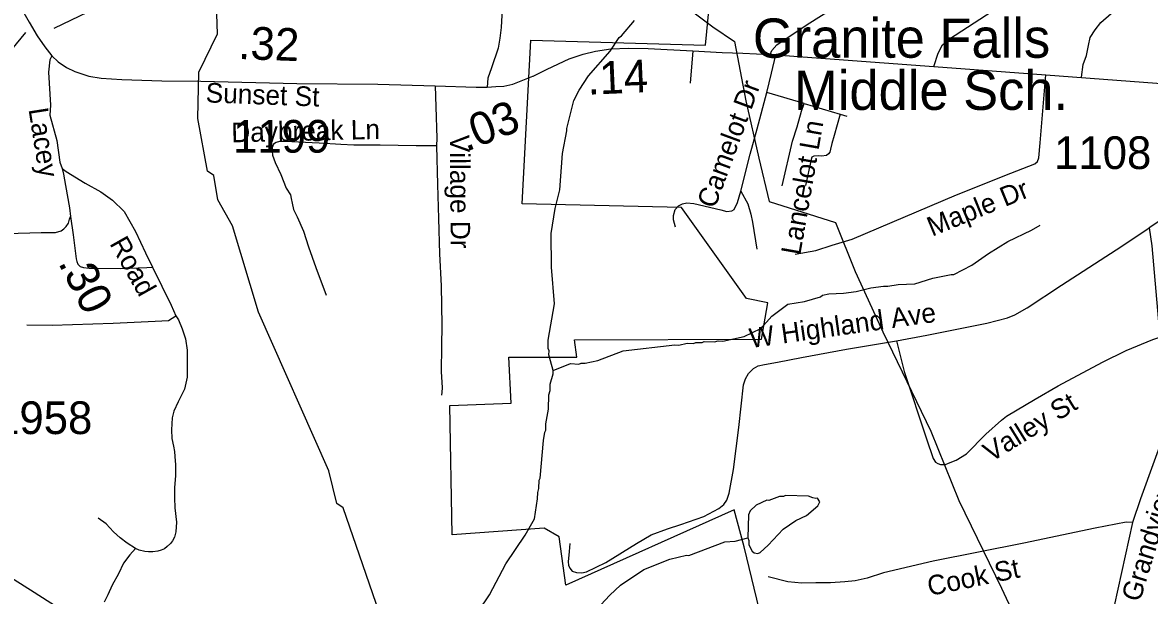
# Model space of a CAD drawing. Extents: x 1159738 to 1321356, y 736314 to 882035.
# Drawn here: x 1271869 to 1276179, y 753348 to 755538 of the extents above; entities that cross this region are included whole.
import ezdxf

# ---------------------------------------------------------------- set-up
doc = ezdxf.new("R2010")
doc.units = 0
for name, color, linetype in [('Exist Boundary Political City Limit New', 7, 'Continuous'), ('Exist Cultural Educational Facility Middle Label', 7, 'Continuous'), ('Exist Hydrographic Misc Water Feature', 7, 'Continuous'), ('Exist Road Non-System Type 51', 7, 'Continuous'), ('Exist Road Non-System Type 51 Label', 7, 'Continuous'), ('Exist Road Secondary Mileage Hundredths English Label', 7, 'Continuous'), ('Exist Road Secondary Type 41 Attributed', 7, 'Continuous'), ('Exist Road Secondary Type 51 Attributed', 7, 'Continuous'), ('Exist Road Secondary Type 51 Label', 7, 'Continuous'), ('Exist Road Secondary Type 51 Number Label', 7, 'Continuous'), ('Exist Utilities Electrical Transmission Line', 7, 'Continuous'), ('Map Preparation Boundary City Limit Buffer Line', 7, 'Continuous')]:
    doc.layers.add(name, color=color, linetype=linetype)

msp = doc.modelspace()

# ---------------------------------------------------------------- linework, layer by layer
at = {"layer": 'Exist Boundary Political City Limit New'}
msp.add_lwpolyline([(1274755.1, 753012.9), (1274629.1, 753534), (1274590.9, 753675.7), (1273947.1, 753387.4), (1273922, 753571.7), (1273863.4, 753605.2), (1273511.9, 753580), (1273503.5, 754074.2), (1273737.9, 754082.6), (1273729.5, 754258.5), (1273989, 754258.5), (1273980.6, 754325.5), (1274695.5, 754327.7), (1274719.2, 754466.9), (1274638.4, 754483.6), (1274388.8, 754830.6), (1273780.1, 754844.9), (1273813.4, 755470.7), (1274481.5, 755451.1), (1274521.9, 755872.3)], dxfattribs=at)
at = {"layer": 'Exist Hydrographic Misc Water Feature'}
for points in [[(1272204.3, 751697.8), (1272172.8, 751754.6), (1272183.7, 751862.7), (1272251.8, 751943.4), (1272548.7, 752144.2), (1272821.7, 752388.2), (1273260.8, 752970.2), (1273258.7, 753209.9), (1273094.8, 753682.6), (1273070.8, 753699.5), (1273040.7, 753824.8), (1272771.7, 754431), (1272671.7, 754761.2), (1272615.7, 754860.8), (1272600.7, 754953), (1272576.7, 754969.9), (1272539.7, 755170.9), (1272543.7, 755348), (1272614.7, 755494.4), (1272604.7, 755796.6), (1272535.7, 756021.2)], [(1273898.8, 754208.1), (1273882.2, 754267.4), (1273882.6, 754283.4), (1273878.8, 754291.5), (1273879.7, 754323.5), (1273903.6, 754462.7), (1273891.5, 754603), (1273891, 754731.1), (1273905.7, 754826.6), (1273923.7, 754898.1), (1273934.6, 755037.7), (1273950.9, 755124.3), (1273950.1, 755133.3), (1273977.2, 755240.5), (1273998.2, 755279.8), (1274033.8, 755334.8), (1274116.4, 755428.4), (1274150.7, 755480.4), (1274160, 755487.2), (1274209.6, 755545.7)], [(1273898.8, 754208.1), (1273965.3, 754235), (1273997.2, 754232.1), (1274005.3, 754235.9), (1274021.3, 754235.4), (1274069.6, 754246.1), (1274166.7, 754283.3), (1274363.3, 754305.6), (1274379.3, 754305.2), (1274411.5, 754312.2), (1274435.5, 754311.5), (1274443.6, 754315.3), (1274467.6, 754314.6), (1274475.7, 754318.4), (1274515.7, 754317.3), (1274529.8, 754320.8), (1274547.8, 754320.3), (1274628.3, 754338), (1274693.2, 754368.1), (1274734.5, 754415), (1274795.8, 754461.2), (1274860.1, 754471.3), (1274920.6, 754489.6), (1274928.8, 754495.3), (1274952.9, 754500.7), (1275008.9, 754503), (1275057.1, 754509.6), (1275113.5, 754524.1), (1275161.8, 754530.7), (1275177.7, 754530.2), (1275218, 754537), (1275282.1, 754539.2), (1275350.7, 754561.2), (1275420.6, 754575.2), (1275431, 754574.9), (1275500, 754610.9), (1275563.3, 754655.1), (1275636.6, 754701), (1275727.8, 754744.4), (1275760.3, 754763.4)], [(1273410.4, 753136.7), (1273447.7, 753172.1), (1273563.8, 753246.8), (1273588.2, 753264.1), (1273612.9, 753287.3), (1273654.7, 753350.1), (1273717.9, 753468.3), (1273791, 753578.2), (1273826.8, 753641.1), (1273838.9, 753716.8), (1273839.5, 753740.8), (1273844, 753756.6), (1273844.9, 753788.6), (1273849.1, 753796.5), (1273861.1, 753940.1), (1273866, 753971.9), (1273870.2, 753979.8), (1273870.9, 754003.8), (1273880.4, 754059.5), (1273882, 754115.4), (1273886.4, 754131.3), (1273887.1, 754155.3), (1273898.2, 754194.9), (1273898.8, 754208.1)], [(1274642.9, 753568.1), (1274646.6, 753557.6), (1274646.2, 753541.6), (1274659.5, 753517.3), (1274667.3, 753511), (1274681.3, 753508.7), (1274689.4, 753512.4), (1274720.1, 753539.5), (1274777.9, 753601.9), (1274826.8, 753634.5), (1274867.3, 753653.3), (1274910.4, 753690.1), (1274918.8, 753705.8), (1274909.2, 753720.1), (1274903.1, 753718.2), (1274891.2, 753720.6), (1274875.4, 753727.1), (1274787.5, 753729.6), (1274779.4, 753725.8), (1274763.4, 753726.2), (1274722.9, 753711.4), (1274714.9, 753711.6), (1274674.4, 753692.8), (1274651.8, 753671.5), (1274645.4, 753655.7), (1274642.9, 753568.1)], [(1273410.4, 753136.7), (1273455, 753147.9), (1273479, 753147.2), (1273487.1, 753151), (1273543.3, 753157.4), (1273551.4, 753161.1), (1273567.4, 753160.7), (1273607.7, 753171.5), (1273711.9, 753176.6), (1273751.8, 753173.4), (1273880.2, 753187.7), (1274030.2, 753257.4), (1274114.7, 753348.9), (1274155.8, 753387.8), (1274245.5, 753447.2), (1274344.6, 753486.3), (1274408.5, 753501.7), (1274417.1, 753500.2), (1274554.4, 753552.3), (1274594.5, 753555.1), (1274642.9, 753568.1)]]:
    msp.add_lwpolyline(points, dxfattribs=at)
at = {"layer": 'Exist Road Non-System Type 51'}
for p, q in [((1274728.2, 755416), (1274750.3, 755414.6)), ((1274750.3, 755414.6), (1275354.4, 755370.4)), ((1275354.4, 755370.4), (1275782.4, 755337.9))]:
    msp.add_line(p, q, dxfattribs=at)
for points in [[(1274728.2, 755416), (1274734.9, 755430.7), (1274754, 755452.5), (1274869.3, 755530.5), (1275024, 755628.6), (1275238.1, 755773.7), (1275494.7, 755942.8), (1275687.2, 756063.6), (1275875.4, 756171.8), (1275986.2, 756236.7), (1276007.1, 756250.1), (1276017.4, 756259.4)], [(1275354.4, 755370.4), (1275370.7, 755421.4), (1275387.8, 755453), (1275413.6, 755475.2), (1275719.2, 755674.3), (1275763.9, 755696.5), (1275829.4, 755691.1)], [(1275918.6, 755329.7), (1275925.7, 755377.9), (1275938.5, 755411.9), (1275945.5, 755450.1), (1275952.6, 755481.3), (1275971, 755509.6), (1275992.2, 755538), (1276061.6, 755597.4), (1276101.2, 755628.6)], [(1274432.3, 755430), (1274421.8, 755305.6)], [(1274545.1, 755423.8), (1274623.4, 755420.8), (1274728.2, 755416)], [(1274715.7, 755270.3), (1274733.8, 755343.9), (1274750.3, 755414.6)], [(1274824.4, 754652.6), (1274903, 754666.6), (1274965.7, 754687.3), (1275042.2, 754710.4), (1275440.9, 754879.6), (1275649, 754962.2), (1275740.9, 754997.6), (1275750.7, 755006.7), (1275756.2, 755020.1), (1275761, 755078.5), (1275782.4, 755337.9)], [(1275782.4, 755337.9), (1276376.8, 755294), (1276672, 755270.5), (1276713.9, 755266.6), (1276749.8, 755263.6), (1276812.6, 755252.6), (1276838.8, 755242.9), (1276854.6, 755234.3), (1276872.3, 755216.7)], [(1273447.8, 755296.3), (1273450.3, 755215.7), (1273453.4, 755096.5), (1273452.2, 755066.3)], [(1274616.5, 754893.1), (1274651.8, 755034.9), (1274678.6, 755131.8), (1274715.7, 755270.3)], [(1274858.1, 755228.8), (1274715.7, 755270.3)], [(1274774.2, 754913.5), (1274813.8, 755084.7), (1274831.5, 755139.6), (1274848.5, 755199.3), (1274858.1, 755228.8)], [(1274858.1, 755228.8), (1274995.8, 755188)], [(1274995.8, 755188), (1274973.3, 755106.3), (1274964.1, 755075.6), (1274959.2, 755054.3), (1274956.8, 755042.7), (1274951.9, 755036.6), (1274943.4, 755029.9), (1274925.1, 755027.4), (1274912.3, 755028), (1274895.3, 755026.8), (1274888, 755023.2), (1274884.9, 755014.6), (1274863, 754914.7)], [(1274995.8, 755188), (1275022, 755180.6)], [(1273452.2, 755066.3), (1273374.5, 755066.3), (1273236.9, 755069.3), (1273135.7, 755069.3), (1273085.9, 755071.2), (1273003.3, 755076.8), (1272872.1, 755083.5), (1272852.4, 755083.5), (1272839.4, 755079.8), (1272828.9, 755072.4), (1272823.4, 755060.7), (1272823.4, 755046.5), (1272825.2, 755030.5), (1272835.1, 755003.3), (1272857.3, 754956.4), (1272877, 754905.4), (1272894.3, 754878.9), (1272896.8, 754864.7), (1272899.9, 754847.4), (1272906, 754823.3), (1272919.6, 754794.9), (1272943.6, 754740.8), (1272963.4, 754680.9), (1272991.1, 754601), (1273030.5, 754495.6)], [(1273452.2, 755066.3), (1273455.9, 754918.4), (1273460.1, 754789), (1273463.8, 754653.2), (1273470, 754531.2), (1273472.4, 754380.9), (1273471.2, 754301.3), (1273470.6, 754203.6), (1273473.7, 754141.8), (1273472.4, 754125.1), (1273471.2, 754113.8)], [(1272021.1, 754980.3), (1272025.7, 754957.7), (1272033.1, 754915.2), (1272049, 754829.3), (1272053.2, 754795.9)], [(1274366.5, 754756), (1274358, 754783.4), (1274359.2, 754800.5), (1274365.3, 754823), (1274377.4, 754837), (1274392.7, 754845), (1274409.1, 754848.6), (1274436.5, 754846.2), (1274540.1, 754821.8), (1274562, 754815.7), (1274581.5, 754817.5), (1274591.2, 754823.6), (1274603.4, 754849.8), (1274616.5, 754893.1)], [(1274616.5, 754893.1), (1274642.7, 754844.9), (1274654.9, 754805.9), (1274661, 754774.2), (1274676.8, 754671.8)], [(1271621, 754727.1), (1271702.6, 754728.7), (1271809.1, 754731.4), (1271940, 754735.1), (1271995.4, 754735.6), (1272017.1, 754741.4), (1272027.7, 754748.8), (1272036.7, 754757.9), (1272045.2, 754770.6), (1272049.5, 754786.5), (1272053.2, 754795.9)], [(1272053.2, 754795.9), (1272063.3, 754725.9), (1272074.4, 754635.1), (1272077, 754624.5), (1272080.8, 754614.4), (1272089.8, 754605.9), (1272102, 754601.7), (1272124.2, 754599.6), (1272156, 754599.6), (1272243.5, 754598), (1272344.5, 754601.2), (1272366.3, 754602.8)], [(1275211.8, 754321.4), (1275327, 754343.4), (1275556.2, 754388.7), (1275635.8, 754409), (1275663.9, 754421.1), (1275711.1, 754447.3), (1275841.9, 754534.2), (1276073.4, 754682.8), (1276177.9, 754753.6)], [(1271885.3, 754382.6), (1271982.6, 754381.6), (1272215.9, 754389.2), (1272375.9, 754396.4), (1272427.6, 754399.4), (1272456.1, 754417.3)], [(1273962.4, 753546.2), (1273959.3, 753515.9), (1273955.6, 753475.8), (1273957.5, 753463.4), (1273961.8, 753452.3), (1273971, 753440.6), (1273987.1, 753435), (1274008, 753434.4), (1274025.3, 753438.1), (1274099.3, 753473.3), (1274216.6, 753546.8), (1274273.7, 753579.3), (1274336, 753602.2), (1274386.6, 753618.8), (1274474.2, 753649.1), (1274532.2, 753680), (1274551.7, 753695.1), (1274562.8, 753712.4), (1274572.1, 753738.3), (1274588.1, 753829.7), (1274609, 753989.9), (1274626.9, 754153.1), (1274633.7, 754176.5), (1274645.4, 754195.7), (1274663.9, 754214.8), (1274682.4, 754225.3), (1274706.5, 754230.2), (1274755.8, 754239.5), (1274847.8, 754257.4), (1275020.2, 754288.8), (1275211.8, 754321.4)], [(1275211.8, 754321.4), (1275240.8, 754204.1), (1275326.4, 753946.5), (1275352.2, 753871.5), (1275360.9, 753857.9), (1275368.9, 753851.8), (1275380, 753848.7), (1275398.5, 753848.7), (1275409.6, 753853), (1275439.8, 753865.3), (1275478.7, 753888.8), (1275552.7, 753964.7), (1275613, 754018.1), (1275632.1, 754032.9), (1275741.9, 754097.8), (1275830.1, 754149.6), (1275999.5, 754240.1), (1276089, 754283.9), (1276191.8, 754325.8), (1276218.9, 754335.7)], [(1272441.4, 754027.3), (1272438.5, 753980.8), (1272440.7, 753947.7), (1272446.4, 753918.1), (1272449.8, 753898.7), (1272452.1, 753879.3), (1272454.4, 753847.4), (1272454.4, 753806.4), (1272451, 753759.7), (1272449.8, 753721), (1272452.1, 753682.2), (1272457.8, 753627.5), (1272455.5, 753591.4), (1272449.8, 753570.9), (1272443, 753556.1), (1272435, 753545.9), (1272422.5, 753534.5), (1272412.3, 753526.5), (1272399.8, 753520.8), (1272387.2, 753517.4), (1272367.9, 753514), (1272350.8, 753514), (1272337.1, 753516.2), (1272315.5, 753520.8), (1272300.7, 753527.6), (1272268.8, 753548.1), (1272242.6, 753568.7), (1272217.6, 753591.4), (1272189.1, 753621.1), (1272158.4, 753643.9)], [(1276113.8, 753626.7), (1276089, 753628.4), (1275971.1, 753604.5), (1275698.6, 753548.3), (1275524.5, 753513.2), (1275351.8, 753479.4), (1275162.2, 753434.5), (1275099.6, 753413.4), (1275053.2, 753403.6), (1275013.9, 753399.4), (1274959.2, 753396.6), (1274903, 753396.6), (1274849.6, 753395.2), (1274796.3, 753399.4), (1274720.4, 753419.1)], [(1272300.7, 753527.6), (1272279.1, 753502.6), (1272255.2, 753471.8), (1272236.9, 753430.8), (1272212.2, 753386.9), (1272195.1, 753350.4), (1272181.5, 753321.9)]]:
    msp.add_lwpolyline(points, dxfattribs=at)
at = {"layer": 'Exist Road Secondary Mileage Hundredths English Label'}
msp.add_line((1271880.5, 755500.4), (1271007.1, 754439.8), dxfattribs=at)
at = {"layer": 'Exist Road Secondary Type 41 Attributed'}
msp.add_lwpolyline([(1271981.9, 755410.6), (1271973.9, 755395), (1271968.1, 755347.8), (1271976.5, 755221.8), (1271973.8, 755183.6), (1272000.1, 755087.4), (1272012, 755004.5), (1272021.1, 754980.3), (1272036.2, 754967.9), (1272108.7, 754924.5), (1272169, 754890.6), (1272213.6, 754858.3), (1272258.1, 754815.5), (1272301.7, 754738.5), (1272339.4, 754657.7), (1272366.3, 754602.8), (1272437.2, 754456.9), (1272456.1, 754417.3), (1272465.3, 754401.5), (1272480.1, 754367.7), (1272492.5, 754329), (1272498.3, 754285.8), (1272498.3, 754181.9), (1272488.2, 754135.9), (1272464.6, 754087.6), (1272447.9, 754052.6), (1272441.4, 754027.3)], dxfattribs=at)
at = {"layer": 'Exist Road Secondary Type 51 Attributed'}
for points in [[(1273705.3, 756005.2), (1273702.8, 755873.7), (1273703.6, 755820.6), (1273704.1, 755703.3), (1273704.6, 755671), (1273704.1, 755635.5), (1273704.2, 755612.8), (1273703.2, 755589.6), (1273700.1, 755518.3), (1273694.7, 755478.6), (1273687.6, 755440.3), (1273662.2, 755364.7), (1273648.9, 755325.7), (1273646.7, 755291.3)], [(1271874.2, 755574.5), (1271894.7, 755539.7), (1271925.2, 755487.3), (1271954.3, 755445.2), (1271981.9, 755410.6)], [(1273820.2, 755332.9), (1273821.4, 755333.4), (1273875.2, 755360), (1273960, 755399.1), (1274013.2, 755416.4), (1274060.6, 755428.1), (1274118.9, 755437.2), (1274186.4, 755440.1), (1274262.2, 755438.4), (1274432.3, 755430), (1274545.1, 755423.8)], [(1271981.9, 755410.6), (1272006, 755388.3), (1272037.4, 755366.2), (1272069.9, 755350.6), (1272122.4, 755333.2), (1272170.1, 755325.2), (1272249.4, 755319.8), (1272401.8, 755314.6), (1272550.6, 755313.2), (1272918.1, 755304.8), (1273228.3, 755302.1), (1273447.8, 755296.3), (1273604.4, 755290.9), (1273646.7, 755291.3)], [(1273646.7, 755291.3), (1273679, 755293.1), (1273710, 755295.2), (1273744.8, 755302.9), (1273820.2, 755332.9)], [(1276411.2, 754907), (1276177.9, 754753.6), (1276188.3, 754684.5), (1276218.9, 754335.7), (1276245.2, 754025.4), (1276243.7, 753990.9), (1276144, 753717.5), (1276113.8, 753626.7), (1276029.4, 753244.2), (1275956.3, 753221.4), (1275794.5, 753184.7), (1275708.7, 753172.2), (1275411.4, 753118), (1275169.4, 753074.6), (1274960.4, 753033.8), (1274772.1, 752996.2), (1274666.4, 752981.2), (1274539.8, 752974.6), (1274384.7, 752975.4), (1274259, 752961.2)]]:
    msp.add_lwpolyline(points, dxfattribs=at)
at = {"layer": 'Exist Road Secondary Type 51 Label'}
msp.add_lwpolyline([(1272312.3, 755671.8), (1271989, 755515.5)], dxfattribs=at)
at = {"layer": 'Exist Utilities Electrical Transmission Line'}
for points in [[(1271643.6, 757658.1), (1271884.5, 757481.5), (1272100.6, 757324.1), (1272362.9, 757127.6), (1272636.6, 756926.8), (1272961.2, 756680.1), (1273214.9, 756490.2), (1273496.7, 756281.2), (1273801.2, 756057.6), (1273981.6, 755919.4), (1274274.9, 755698), (1274509.1, 755521.7), (1274592.5, 755464.8), (1274635.8, 755239.2), (1274685, 755019.8), (1274724.5, 754853.4), (1274978.3, 754774.1), (1275053.6, 754586.1), (1275158.7, 754355.6), (1275343, 753976.3), (1275450.1, 753710.3), (1275612.4, 753375.8), (1275696.2, 753198)], [(1272543.2, 752961.3), (1272493.8, 752994.4), (1272241.6, 753149.5), (1272077, 753254.6), (1271913.7, 753359.4), (1271735.9, 753471.6), (1271437.7, 753661.2), (1271294.1, 753752.3), (1271125.3, 753856.3), (1270987, 753948.3), (1270742, 754098.7), (1270687.8, 754062.7)]]:
    msp.add_lwpolyline(points, dxfattribs=at)
at = {"layer": 'Map Preparation Boundary City Limit Buffer Line'}
msp.add_lwpolyline([(1274755.1, 753012.9), (1274629.1, 753534), (1274590.9, 753675.7), (1273947.1, 753387.4), (1273922, 753571.7), (1273863.4, 753605.2), (1273511.9, 753580), (1273503.5, 754074.2), (1273737.9, 754082.6), (1273729.5, 754258.5), (1273989, 754258.5), (1273980.6, 754325.5), (1274695.5, 754327.7), (1274719.2, 754466.9), (1274638.4, 754483.6), (1274388.8, 754830.6), (1273780.1, 754844.9), (1273813.4, 755470.7), (1274481.5, 755451.1), (1274521.9, 755872.3)], dxfattribs=at)

# ---------------------------------------------------------------- texts
at = {"layer": 'Exist Cultural Educational Facility Middle Label'}
for s, p in [('Granite Falls', (1274662.1, 755403.3)), ('Middle Sch.', (1274819.6, 755204.1))]:
    msp.add_text(s, height=150, dxfattribs=at).set_placement(p)
at = {"layer": 'Exist Road Non-System Type 51 Label'}
for s, rotation, p in [('Camelot Dr', 69.7743, (1274516.7, 754823.5)), ('Daybreak Ln', 1.3497, (1272668.4, 755079.7)), ('Lancelot Ln', 80.1104, (1274843.2, 754646.1)), ('Village Dr', 270.4685, (1273503.2, 755108.4)), ('Maple Dr', 22.2168, (1275347.4, 754718.9)), ('W Highland Ave', 8.0506, (1274654.2, 754293.5)), ('Valley St', 31.7267, (1275572.9, 753855.8)), ('Cook St', 11.6606, (1275337.7, 753345.5))]:
    msp.add_text(s, height=75, rotation=rotation, dxfattribs=at).set_placement(p)
at = {"layer": 'Exist Road Secondary Mileage Hundredths English Label'}
for s, rotation, p in [('.32', 357.8759, (1272693, 755398.8)), ('.14', 2.4642, (1274031.3, 755261.9)), ('.03', 21.6934, (1273565, 755043.1)), ('.30', 297.0301, (1272004, 754619.8))]:
    msp.add_text(s, height=125, rotation=rotation, dxfattribs=at).set_placement(p)
at = {"layer": 'Exist Road Secondary Type 51 Label'}
for s, rotation, p in [('Sunset St', 357.8707, (1272568.7, 755232.8)), ('Lacey', 278.965, (1271892, 755206.4)), ('Road', 299.406, (1272200.5, 754693.2)), ('Grandview St', 73.0204, (1276141.7, 753319.5))]:
    msp.add_text(s, height=75, rotation=rotation, dxfattribs=at).set_placement(p)
at = {"layer": 'Exist Road Secondary Type 51 Number Label'}
for s, p in [('1199', (1272674.2, 755040.5)), ('1108', (1275813.9, 754977.9)), ('1958', (1271764.3, 753964.8))]:
    msp.add_text(s, height=125, dxfattribs=at).set_placement(p)

doc.saveas('drawing.dxf')
